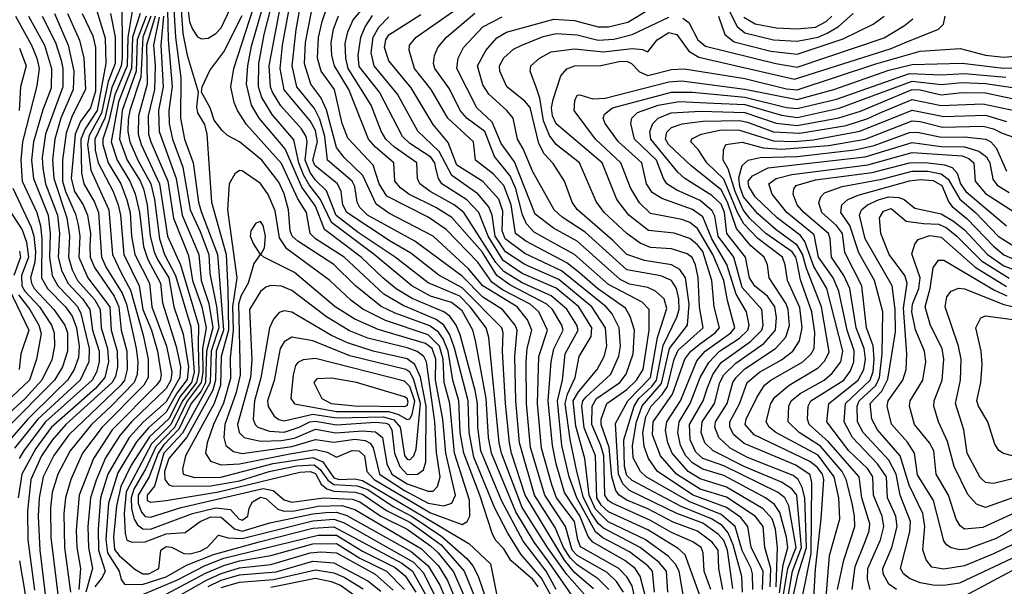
# Model space of a CAD drawing. Extents: x 501367 to 657802, y 482273 to 547541.
# Tile 594 of 656: x 606055 to 609817, y 528437 to 530602. Entities that reach past the tile are written whole.
import ezdxf

# ---------------------------------------------------------------- set-up
doc = ezdxf.new("R2010")
doc.units = 0

msp = doc.modelspace()

# ---------------------------------------------------------------- linework, layer by layer
at = {"layer": '0CON20XD'}
for points in [[(608196.6, 528356.6), (608078.3, 528528.3), (608020.3, 528605), (607951, 528721), (607857.2, 528945), (607846.1, 529005), (607837.1, 529155), (607796.4, 529376.4), (607786, 529415), (607745, 529490), (607705, 529521.9), (607625, 529545.3), (607553.3, 529585), (607408.8, 529705), (607246.4, 529826.4), (607204.6, 529914.6), (607160.5, 529970.5), (607139.5, 530009.5), (607121.1, 530055), (607102.6, 530142.6), (607020, 530240), (606980.5, 530305), (606967.2, 530345), (606968.2, 530435), (606989.1, 530545), (607052.5, 530795)], [(606445.6, 530705), (606446.4, 530455), (606443.3, 530425), (606430.2, 530395), (606406.8, 530343.2), (606380, 530225), (606342.8, 530145), (606343.7, 530103.7), (606354.4, 530054.4), (606412.4, 529945), (606431.1, 529895), (606440.2, 529855), (606453.2, 529705), (606511.9, 529585), (606525.9, 529495), (606559.2, 529415), (606581.2, 529335), (606595.1, 529245.1), (606591.6, 529225), (606577.6, 529205), (606408.8, 529035), (606337.7, 528925), (606282, 528785), (606271.1, 528651.1), (606273.3, 528585), (606287.6, 528505), (606280.6, 528425)], [(606618.9, 530695), (606621.8, 530525), (606637, 530346.9), (606624.9, 530254.9), (606626.4, 530205), (606639.1, 530145), (606677.8, 530037.8), (606705.9, 529875), (606745, 529792.6), (606777.1, 529705), (606781.9, 529631.9), (606806.4, 529506.4), (606815.6, 529425), (606786.3, 529335), (606782.9, 529215), (606677.4, 529022.6), (606606.3, 528945), (606570.3, 528819.7), (606541.7, 528785), (606542.6, 528765), (606555, 528758.4), (606614.6, 528764.6), (606815, 528798), (607125, 528872.6), (607165, 528875.6), (607185, 528867.7), (607207, 528826.9), (607228.8, 528808.8), (607255, 528800.8), (607335, 528797), (607365, 528789), (607456.3, 528726.3), (607545, 528682), (607665, 528594.7), (607753.1, 528495), (607797.4, 528385)], [(606641.2, 530685), (606650.5, 530535), (606670.3, 530380.3), (606669.3, 530225), (606685.1, 530145.1), (606717.9, 530055), (606738.5, 529905), (606748.9, 529868.9), (606811.4, 529705), (606834, 529415), (606805.4, 529335), (606803.5, 529225), (606793.2, 529186.8), (606693.6, 529006.4), (606625, 528925.5), (606608.9, 528875), (606609.2, 528845), (606624.3, 528824.3), (606640, 528820), (606785, 528821.1), (606895, 528839.9), (607008.4, 528875), (607112.3, 528897.7), (607180.6, 528900.6), (607203.2, 528883.2), (607231.8, 528841.8), (607255, 528825.6), (607345, 528820.7), (607385, 528806.8), (607481.9, 528741.9), (607555, 528704.2), (607667.6, 528627.6), (607763, 528543), (607786.7, 528515), (607806.1, 528476.1), (607839.2, 528379.2)], [(606667.9, 530695), (606678.9, 530548.9), (606695, 530466.2), (606736.4, 530326.4), (606731.1, 530268.9), (606734.6, 530245.4), (606760.8, 530200.8), (606770.6, 530165), (606788.3, 529905), (606843.5, 529705), (606850.5, 529570.5), (606852.5, 529415), (606825.1, 529315.1), (606822.6, 529205), (606798.5, 529135), (606688.4, 528935), (606676.7, 528885), (606679.7, 528865), (606722.4, 528852.4), (606823.8, 528853.8), (607024, 528906), (607175, 528929.6), (607212.8, 528912.8), (607255, 528851.2), (607275, 528844.7), (607335, 528847.6), (607365, 528841.6), (607472.7, 528777.3), (607770.7, 528600.7), (607853.2, 528523.2), (607898.4, 528298.4)], [(606749.1, 530529.1), (606775, 530531.1), (606805, 530549.5), (606825, 530570.7), (606885, 530698.5)], [(608126, 528325), (608048.2, 528468.2), (607970, 528560), (607920.3, 528640.3), (607870, 528735), (607790.5, 528930.5), (607772.6, 529025), (607767.9, 529145), (607716.7, 529346.7), (607698, 529398), (607675, 529434.1), (607646.8, 529456.8), (607519.7, 529509.7), (607446.8, 529553.2), (607294.5, 529695), (607185.6, 529765), (607165.2, 529785), (607150.2, 529865), (607118, 529918), (607055, 530051.9), (606921.8, 530201.8), (606887.1, 530255), (606875, 530285.6), (606861.5, 530345), (606872.8, 530415), (606963.7, 530695)], [(608105, 528424.2), (608066.6, 528495), (607979, 528609), (607895.3, 528765.3), (607817.2, 528955), (607805.6, 529045), (607804, 529135), (607795.1, 529184.9), (607738.2, 529398.2), (607722.8, 529435), (607698.8, 529468.8), (607675.6, 529485.6), (607555, 529536.9), (607494, 529574), (607442.2, 529615), (607359.5, 529695), (607220, 529800), (607185, 529889.3), (607132.4, 529962.4), (607069, 530109), (606969.7, 530225), (606940.3, 530275), (606921.5, 530355), (606926.1, 530425), (606940.6, 530500.6), (606997.2, 530695)], [(608212.9, 528405), (608145, 528481.7), (608071.1, 528585), (607975, 528738), (607895.3, 528945), (607886.6, 528985), (607847.8, 529387.8), (607836.9, 529425), (607776.3, 529505), (607737.2, 529545), (607615, 529596.7), (607490, 529695), (607348.8, 529788.8), (607264, 529854), (607227.6, 529947.6), (607185, 529989), (607165, 530017.4), (607145.6, 530065), (607154, 530135), (607149.6, 530155), (607131.5, 530185), (607053, 530273), (607020.7, 530325), (607013.3, 530345), (607008.2, 530425), (607059.7, 530695)], [(608247.7, 528427.7), (608175, 528489.2), (608136.5, 528536.5), (607986.1, 528785), (607933.6, 528945), (607925.7, 528985), (607910.8, 529135), (607900.1, 529335), (607902.2, 529405), (607896.9, 529425), (607745, 529577.1), (607656.2, 529626.1), (607549.5, 529709.5), (607470.4, 529755), (607305.1, 529865), (607289.7, 529895), (607283.1, 529945), (607269.8, 529975), (607182.9, 530045), (607175.1, 530065), (607192.9, 530135), (607185, 530178.4), (607165, 530215.5), (607065, 530333.9), (607050.6, 530415), (607059.3, 530505), (607092.2, 530685)], [(608305.4, 528425), (608265.4, 528465.4), (608185, 528518.9), (608159.6, 528545), (608133.2, 528585), (608101.1, 528661.1), (608021.5, 528785), (607964.3, 528985), (607950.1, 529145), (607946.2, 529315), (607955.1, 529415), (607947.5, 529435), (607899.7, 529495), (607825, 529541.5), (607745, 529621.6), (607565.3, 529755.3), (607383.5, 529855), (607354.1, 529884.1), (607344.5, 529905), (607335.1, 529965), (607324.7, 529984.7), (607231.6, 530065), (607221, 530155), (607202.2, 530222.2), (607182, 530262), (607113.5, 530345), (607095.6, 530425), (607110.8, 530565), (607133.4, 530685)], [(608362, 528415), (608335.4, 528455), (608299.4, 528489.4), (608185, 528554.2), (608166, 528575), (608140.7, 528665), (608061.1, 528785), (608006.6, 528966.6), (607991.1, 529135), (607989.9, 529295), (607994.1, 529345), (608011.6, 529415), (607995.2, 529455), (607955.5, 529505), (607825, 529584.4), (607769.6, 529649.6), (607635, 529774.8), (607465, 529863.1), (607416.9, 529896.9), (607366.1, 530006.1), (607294.4, 530075), (607265, 530113.3), (607227.2, 530257.2), (607205.4, 530304.6), (607167.3, 530355), (607142.8, 530432.8), (607147.2, 530515), (607180.1, 530685)], [(608480.4, 528415), (608472.2, 528495), (608455.4, 528515), (608385, 528568.8), (608282.3, 528622.3), (608255, 528644.6), (608183.2, 528775), (608153.8, 528855), (608126.8, 528975), (608109.5, 529145), (608128.9, 529225), (608138.6, 529325), (608188.5, 529415), (608183.8, 529435), (608145, 529495.2), (608085, 529547), (607975, 529596.8), (607905, 529639.7), (607874.3, 529674.3), (607751.8, 529865), (607714.8, 529895), (607622.9, 529945), (607583.4, 529975), (607575.2, 529995), (607572.5, 530055), (607487.1, 530115), (607454.5, 530145), (607436, 530176), (607397.5, 530275), (607309.9, 530415), (607300.7, 530455), (607299, 530511), (607308.8, 530555), (607329.1, 530600.9), (607409.5, 530695)], [(608695.8, 528425), (608669.6, 528495), (608665.8, 528565), (608658, 528585), (608627.3, 528607.3), (608545, 528642.6), (608465, 528688.9), (608318.8, 528755), (608303.6, 528765), (608290.8, 528785), (608286.3, 528935), (608275.7, 528975), (608240.5, 529055), (608241.8, 529125), (608259, 529155), (608347.7, 529215), (608372.5, 529247.5), (608398.3, 529325), (608403.6, 529415), (608387.7, 529467.7), (608369.5, 529499.5), (608262, 529575), (608194.1, 529634.1), (608145, 529672.4), (607988.7, 529755), (607948.8, 529785), (607933.1, 529895), (607905, 529968.4), (607865, 530011.8), (607796.6, 530065), (607788.6, 530135), (607690.2, 530225), (607626.6, 530335), (607563.3, 530415), (607543.6, 530485), (607544.7, 530505), (607569.3, 530535), (607805, 530700.6)], [(606349.2, 530639.2), (606381.3, 530531.3), (606384.5, 530435), (606350.7, 530255), (606304.8, 530185.2), (606289.3, 530145), (606291.3, 530015), (606300.7, 529975), (606341.3, 529905), (606356.8, 529865), (606367.6, 529695), (606385.6, 529655), (606446.6, 529556.6), (606462.7, 529515), (606500.5, 529345), (606506.1, 529295), (606503.7, 529246.3), (606492.3, 529215), (606404.9, 529125.1), (606329.1, 529055), (606247.9, 528955), (606200.3, 528865), (606179.5, 528795), (606173.2, 528735), (606173.8, 528623.8), (606204.1, 528375)], [(606484.9, 530635), (606468, 530535), (606465.1, 530425.1), (606418.9, 530315), (606396.1, 530213.9), (606372.5, 530145), (606372.5, 530125), (606393.3, 530055), (606440.9, 529975), (606465, 529913.4), (606476.9, 529865), (606482.9, 529775), (606495.2, 529705.2), (606550.5, 529595), (606559.4, 529505), (606616.4, 529355), (606636.6, 529255), (606633.1, 529225), (606615, 529192.6), (606482.1, 529065), (606437.2, 529012.8), (606382.5, 528927.4), (606347.5, 528842.5), (606325.8, 528775), (606316, 528665), (606317.8, 528585), (606333, 528505), (606307.2, 528415)], [(606698.2, 530635), (606704.3, 530594.3), (606715, 530565.4), (606735, 530536.6), (606749.1, 530529.1)], [(608427.2, 528295), (608395, 528438.2), (608375, 528473.4), (608344.5, 528505), (608198, 528588), (608186.8, 528615), (608174.4, 528684.4), (608105.7, 528775), (608088.4, 528825), (608049.2, 528965), (608033.2, 529135), (608038.5, 529315), (608071.5, 529415), (608037.8, 529485), (608004.8, 529514.8), (607900.2, 529570.2), (607859.4, 529599.4), (607805, 529675.2), (607685, 529800.6), (607615, 529846.9), (607458, 529928), (607428.1, 529975), (607405.4, 530045.4), (607309, 530149), (607286.9, 530205), (607258.4, 530335), (607206.8, 530405), (607192.4, 530455), (607196.7, 530533.3), (607210.4, 530595), (607226.9, 530643.1)], [(608816.9, 528415), (608814.5, 528474.5), (608781, 528595), (608761.7, 528641.7), (608738.6, 528668.6), (608698.1, 528695), (608582.3, 528742.3), (608395, 528840.8), (608375, 528860.5), (608365.8, 528895), (608363.7, 528996.3), (608402.7, 529125), (608420.5, 529155), (608470.3, 529199.7), (608487.6, 529225), (608513.5, 529356.5), (608565.4, 529465), (608575.1, 529495), (608573.4, 529535), (608564.9, 529575), (608545, 529605.6), (608505, 529622.6), (608375, 529645.7), (608215, 529790), (608127.1, 529847.1), (608097, 529875), (608015, 530020.7), (607978.9, 530108.9), (607956.9, 530145), (607940.6, 530225), (607916.6, 530255), (607847.6, 530317.6), (607825, 530352.5), (607803.6, 530425), (607835.4, 530484.6), (607877.5, 530532.5), (607915, 530554.8), (608096.2, 530603.8), (608175, 530598.9), (608265, 530574.9), (608305, 530574.1), (608378.1, 530591.9), (608465, 530644.1)], [(608765.6, 530635.6), (608795.7, 530575.7), (608825, 530551.4), (608935, 530524.9), (609025, 530519.4), (609105, 530535.7), (609140.2, 530549.8), (609183.5, 530576.5), (609239.7, 530625)], [(606039.4, 530615), (606100.1, 530505), (606121.2, 530455), (606129.5, 530415), (606120.4, 530349.6), (606066.1, 530135), (606058.9, 530065), (606064.9, 529985), (606120, 529865), (606134.1, 529814.1), (606140.3, 529765), (606138.9, 529615), (606161, 529575), (606230.1, 529505), (606255, 529468.5), (606272.4, 529425), (606282, 529355), (606279.5, 529310.5), (606263.7, 529265), (606237.9, 529225), (606190.8, 529179.2), (606085.7, 529075), (605989.2, 528965)], [(606088.7, 530615), (606149.4, 530505), (606176.9, 530415), (606175, 530340.5), (606143.1, 530256.9), (606107.7, 530135), (606100.7, 530065), (606107.3, 529995), (606164.3, 529855), (606171.7, 529785), (606168.5, 529695), (606179.2, 529625), (606200.9, 529585), (606239.4, 529545), (606276.3, 529506.3), (606289.2, 529479.2), (606320.6, 529345), (606319.2, 529295), (606285.8, 529225), (606124.9, 529075.1), (606034.8, 528965.2)], [(606187.6, 530625), (606240.4, 530505), (606262.3, 530405), (606259.6, 530335), (606212.5, 530225), (606189.1, 530145), (606180.7, 530065), (606186.1, 529995), (606234.9, 529845.1), (606244.9, 529775), (606241.1, 529695), (606255, 529646.5), (606276.3, 529605), (606341.7, 529531.7), (606363.1, 529495), (606366, 529425), (606391.2, 529345), (606394.7, 529295), (606379.9, 529235), (606345, 529192.9), (606175, 529043.4), (606116.5, 528963.5), (606063.7, 528865), (606049.4, 528775)], [(606140.5, 530615), (606191.5, 530515), (606213.1, 530446.9), (606219.7, 530415), (606219.4, 530345), (606154.3, 530165), (606141.5, 530075), (606143.5, 530035), (606153.7, 529975), (606199.6, 529855), (606207.7, 529785), (606202.6, 529695), (606214.5, 529645), (606238.6, 529595), (606295.3, 529535), (606323.1, 529495), (606333.4, 529415), (606358.7, 529335), (606358.7, 529295), (606348.7, 529255), (606332.6, 529225), (606153.9, 529065), (606072.6, 528957.4), (606052.7, 528925)], [(606237.4, 530625), (606283.7, 530523.7), (606300.7, 530455), (606307.1, 530335), (606256, 530234), (606232.2, 530167.8), (606218.9, 530065), (606219.1, 529985), (606230, 529945), (606268.5, 529858.5), (606278.2, 529818.2), (606284.5, 529775), (606281.5, 529695), (606315.7, 529615.7), (606399.1, 529505), (606404.9, 529415), (606427.6, 529335), (606429, 529275), (606420.9, 529239.1), (606408.3, 529215), (606231.8, 529055), (606179, 528995), (606138.6, 528935), (606098.2, 528845), (606084.5, 528725), (606085.7, 528615), (606111.5, 528421.5)], [(606293.6, 530625), (606335, 530540), (606345.3, 530495), (606345, 530329.3), (606325.5, 530265), (606286.9, 530213.1), (606266.6, 530165), (606251.8, 529995), (606264.5, 529945), (606297.4, 529895), (606314.7, 529855), (606325.1, 529785.1), (606323.1, 529736.9), (606323.8, 529695), (606340.4, 529655), (606415.7, 529545), (606434.4, 529505), (606442.8, 529415), (606464.2, 529335), (606466.1, 529265), (606456.1, 529225), (606441.3, 529205), (606242.6, 529015), (606185, 528937.2), (606144.9, 528855), (606129.6, 528775), (606125.8, 528705), (606131.9, 528575), (606155.3, 528384.7)], [(606402.6, 530625), (606419.7, 530535), (606419.8, 530435), (606393.7, 530366.3), (606367.3, 530245), (606321, 530159), (606313.8, 530125), (606327.5, 530027.5), (606395.9, 529875), (606409.6, 529705), (606442.9, 529635), (606478.3, 529568.3), (606526.5, 529396.5), (606545.5, 529305), (606545.6, 529235), (606528.8, 529205), (606369.8, 529045), (606295.4, 528945), (606249.9, 528845), (606230.3, 528775), (606223.6, 528715), (606226.8, 528585), (606248.9, 528415)], [(606515.4, 530625), (606486.7, 530535), (606482.3, 530415), (606432.6, 530287.4), (606404.1, 530135), (606428, 530065), (606476.5, 529985), (606496.5, 529936.5), (606512.2, 529865), (606528, 529735), (606544.7, 529685), (606593.4, 529595), (606600.5, 529520.5), (606653.5, 529353.5), (606669.6, 529275), (606667.3, 529235), (606615, 529142), (606526.3, 529063.7), (606473.7, 529005), (606391.8, 528865), (606364.2, 528775), (606354.4, 528655), (606356.5, 528575), (606381.4, 528495), (606370.1, 528469.9), (606341.9, 528435)], [(606538.1, 530615), (606503.8, 530525), (606500, 530405), (606447, 530255), (606437, 530145), (606466.3, 530065), (606515, 529986.2), (606527.8, 529955), (606541.6, 529895), (606554.2, 529775), (606569.2, 529715), (606581.2, 529685), (606624.6, 529615), (606643.5, 529505), (606679.7, 529399.7), (606700.5, 529275), (606695, 529227.1), (606655.4, 529174.6), (606615, 529102), (606547.3, 529042.7), (606501, 528989), (606429.9, 528870.1), (606394.9, 528754.9), (606384.1, 528615.9), (606390.3, 528565), (606435.1, 528495), (606443.4, 528463.4), (606455, 528445.4), (606523.3, 528443.4), (606615, 528472.7), (606692.5, 528517.5), (606795, 528559), (606975, 528607.5), (607175, 528659.4), (607255, 528664.3), (607515.4, 528525.5), (607555.9, 528495), (607605.9, 528405)], [(606556.2, 530615), (606525, 530535), (606517.9, 530382.1), (606476, 530255), (606470.1, 530220.1), (606468.9, 530175), (606475.9, 530135), (606506.1, 530065), (606556.1, 529975), (606569.9, 529915), (606589.2, 529765), (606608.1, 529705), (606650.8, 529625), (606708.5, 529428.5), (606721.3, 529255), (606711.4, 529215), (606668.1, 529161.9), (606625, 529077.2), (606551.4, 529008.6), (606480.6, 528899.4), (606441.7, 528818.3), (606425.1, 528744.9), (606413.1, 528625), (606417.2, 528577.2), (606435, 528554.1), (606495, 528502.1), (606525, 528485.1), (606548, 528485), (606586.3, 528505), (606594.6, 528574.6), (606615, 528588.6), (606635, 528585.8), (606682.5, 528562.5), (606705, 528561.1), (606745, 528570.9), (606770.8, 528585), (606815, 528632.1), (606851.8, 528621.8), (606905, 528619), (607175, 528687.3), (607255, 528693.2), (607295, 528679.1), (607559.3, 528529.3), (607597.8, 528487.8), (607648.8, 528385)], [(606572.4, 530615), (606539.9, 530505), (606541.5, 530355), (606508.5, 530235), (606508, 530165), (606518.9, 530125), (606589.7, 529975), (606620.3, 529775), (606669.2, 529665), (606738.5, 529435), (606736.5, 529356.5), (606739.1, 529255), (606731.1, 529215), (606676.5, 529145), (606632.8, 529055), (606558.5, 528981.5), (606462, 528798), (606454.4, 528715), (606458.4, 528638.4), (606465, 528613.6), (606485.2, 528605.2), (606535, 528607.2), (606615, 528637.3), (606687.3, 528642.7), (606744.3, 528685), (606785, 528702.9), (606825, 528701.2), (606876, 528656), (606905, 528647.2), (607010.8, 528679.2), (607175, 528714.1), (607225, 528719.1), (607265, 528720.3), (607305, 528707.5), (607550.4, 528570.3), (607615.5, 528515), (607660.7, 528440.7), (607687.6, 528375)], [(606588.2, 530611.8), (606565.9, 530505), (606573.1, 530426.9), (606570.5, 530335), (606546.1, 530235), (606547.6, 530165), (606555.5, 530135), (606621.3, 529985), (606643.3, 529843.3), (606700.5, 529700.5), (606714.7, 529604.7), (606751.4, 529505), (606767.6, 529425), (606753.7, 529345), (606755, 529255), (606749, 529215), (606695, 529144.9), (606646.2, 529043.8), (606575, 528969.5), (606536.9, 528886.9), (606491.7, 528808.3), (606480.5, 528775), (606482.7, 528732.7), (606492.8, 528692.8), (606505, 528671.6), (606526.2, 528656.2), (606555, 528655.5), (606715.3, 528715), (606805, 528736.8), (606859.9, 528729.9), (606892.2, 528695), (606905, 528690), (606926.7, 528705), (606931.2, 528735), (606945, 528759.3), (606975, 528777.8), (606995, 528771.9), (607041.8, 528731.8), (607065, 528724.5), (607105, 528725.5), (607195, 528743.7), (607285.4, 528745.4), (607335, 528730.7), (607590.2, 528579.8), (607655.3, 528515), (607689.1, 528459.1), (607724, 528376)], [(606604.6, 530615), (606594.1, 530505), (606603.7, 530345), (606586, 530255), (606587.8, 530175), (606652.8, 529995), (606676.2, 529855), (606739.4, 529705), (606748.8, 529605), (606777.4, 529517.4), (606792.6, 529425), (606769.1, 529335), (606765.5, 529215), (606747.9, 529182.1), (606709.9, 529135), (606663.3, 529036.7), (606604, 528976), (606583.6, 528945), (606549.7, 528855), (606507.6, 528785), (606507.7, 528755), (606520.4, 528720.4), (606535, 528703.2), (606555, 528701.1), (606672.4, 528737.6), (606985, 528810.5), (607023.1, 528803.1), (607065, 528767.7), (607095, 528758.5), (607215.2, 528774.8), (607325, 528770.1), (607355, 528760.1), (607434.2, 528705), (607535, 528655.6), (607625, 528591.1), (607654.3, 528564.3), (607712.1, 528492.2), (607759.1, 528385)], [(608036, 528435), (608015, 528462.4), (607931.9, 528535), (607905, 528580), (607873, 528613), (607859.6, 528639.6), (607813.2, 528785), (607751.3, 528945), (607738.3, 529025), (607732.4, 529145), (607709.6, 529225), (607692.3, 529335), (607673, 529383), (607655, 529407.6), (607622.3, 529432.3), (607490, 529480), (607436.4, 529506.4), (607338, 529585), (607255, 529665.9), (607117.4, 529755), (607095.8, 529775), (607088.9, 529795), (607081.8, 529875), (607065, 529936.1), (607045, 529980.7), (606979.6, 530065), (606895, 530134.7), (606849, 530159), (606828.2, 530178.2), (606798.6, 530218.6), (606782.9, 530265), (606750, 530325), (606752.5, 530345), (606781.7, 530408.3), (606835, 530479.7), (606905, 530617.9)], [(608469.5, 528305), (608425.5, 528475.5), (608406.1, 528505), (608367.1, 528535), (608244.8, 528605), (608226.6, 528626.6), (608216, 528655), (608195, 528706.5), (608136.7, 528795), (608104.1, 528905), (608090.2, 528975), (608073.9, 529145), (608085.1, 529295.1), (608095.5, 529344.5), (608131.6, 529415), (608126.7, 529435), (608090, 529495), (608068.5, 529515), (607928.2, 529588.2), (607877.5, 529625), (607821.4, 529715), (607705.6, 529845.6), (607644.6, 529884.6), (607541.4, 529935), (607509.4, 529959.4), (607488.3, 529985), (607483.9, 530055), (607414.6, 530114.5), (607388.2, 530145), (607312.4, 530335), (607258.1, 530425), (607247.9, 530465), (607245.1, 530515), (607254.1, 530565.9), (607272.8, 530617.2)], [(608531.3, 528415), (608525.6, 528495), (608498.1, 528528.1), (608424.9, 528584.9), (608285, 528658.8), (608265, 528677.2), (608240.2, 528715), (608209.3, 528775), (608184, 528875), (608157.5, 528997.5), (608138.6, 529135), (608148.4, 529171.6), (608177.2, 529235), (608192.6, 529315), (608238.3, 529391.7), (608240.4, 529425), (608190.8, 529505), (608105, 529576.6), (607975, 529632.5), (607901.6, 529681.6), (607844.2, 529775), (607809.6, 529865), (607763.4, 529913.4), (607668.3, 529975), (607654.5, 529995), (607645.2, 530034.8), (607640.7, 530055), (607626.4, 530076.4), (607545, 530129.1), (607518, 530155), (607429.1, 530325), (607352.4, 530422.4), (607348.3, 530465), (607359, 530535), (607374.6, 530575), (607402.6, 530617.4)], [(608595.2, 528375), (608575.1, 528495), (608561, 528521), (608532.5, 528552.5), (608445, 528615.5), (608303.4, 528683.4), (608255, 528731.8), (608231.3, 528785), (608213.8, 528925), (608179.2, 529049.2), (608170, 529145), (608189.8, 529180.2), (608261.1, 529265), (608288.3, 529315), (608298.6, 529355), (608293.2, 529425), (608240.9, 529505), (608115, 529609.7), (607985, 529666.3), (607911.2, 529715), (607872, 529775), (607860, 529855), (607847.2, 529887.2), (607805, 529937), (607706.5, 530006.5), (607658.1, 530098.1), (607576.2, 530176.2), (607497.9, 530317.9), (607409, 530425), (607398.1, 530475), (607406, 530535), (607426.9, 530573.1), (607465, 530612.5)], [(608652.1, 528405), (608596.8, 528556.8), (608571.1, 528581.1), (608455, 528653.2), (608305, 528720.8), (608278.2, 528745), (608259.6, 528775), (608254.3, 528935), (608212.2, 529042.2), (608202.8, 529125), (608207, 529145), (608218.9, 529161.1), (608313, 529247), (608344.1, 529315.9), (608349.9, 529355), (608345.1, 529425), (608318.1, 529478.1), (608296.1, 529505), (608125, 529642.1), (607985, 529708.8), (607909.8, 529765), (607897.7, 529795), (607900.6, 529870.6), (607885, 529915.7), (607825, 529983.6), (607725, 530045.5), (607692.4, 530132.4), (607635, 530201.2), (607551.3, 530341.3), (607465.6, 530445), (607448.7, 530495), (607454, 530525), (607465, 530543.8), (607587.9, 530622.1)], [(608741.4, 528425), (608725.9, 528505), (608724, 528575), (608700.6, 528605), (608645, 528648), (608552.1, 528682.1), (608455, 528732.4), (608375, 528765.7), (608345.8, 528785), (608332.5, 528802.5), (608317.6, 528855), (608307.7, 528967.7), (608276.4, 529055), (608276.8, 529075), (608297.8, 529135), (608375, 529188.6), (608411.8, 529225), (608436.4, 529265), (608459.8, 529415), (608460.2, 529495), (608432.7, 529522.7), (608305, 529589.9), (608175, 529705.1), (608084.3, 529754.3), (608020.4, 529790.4), (607991.6, 529821.5), (607976.3, 529856.3), (607950.6, 529955), (607929, 530005), (607869.6, 530079.6), (607831.5, 530175), (607764.4, 530224.4), (607737.7, 530255), (607697.4, 530337.4), (607641.6, 530415), (607636.5, 530435), (607639.8, 530465), (607652.1, 530495), (607686.2, 530535), (607793.6, 530626.4)], [(608779, 528429), (608759.3, 528575), (608745, 528611.3), (608724.6, 528635), (608665, 528677.5), (608565, 528714.9), (608385, 528802.7), (608358.8, 528828.8), (608342.9, 528865), (608330.8, 529059.2), (608378.2, 529145), (608465, 529234.8), (608492.1, 529387.8), (608528, 529498), (608517.1, 529535), (608484.6, 529564.6), (608455, 529579.1), (608385, 529591.5), (608349.4, 529609.4), (608185, 529755.1), (608094.9, 529804.9), (608025, 529858.3), (607945, 530059.3), (607895, 530128.3), (607860.5, 530210.5), (607801.5, 530265), (607724.8, 530415), (607729.6, 530455), (607750.7, 530495), (607825, 530574), (607897.7, 530612.3)], [(608855.5, 528425), (608854.5, 528485), (608850, 528505), (608815, 528573.5), (608788.8, 528665), (608735, 528711.7), (608615, 528759.3), (608532.7, 528807.3), (608448.4, 528855), (608426.6, 528875), (608398.3, 528928.3), (608395.8, 528975), (608411.9, 529065), (608433.7, 529126.3), (608507.6, 529212.4), (608537.1, 529345), (608606.6, 529435), (608612.4, 529515), (608598.5, 529615), (608576.8, 529646.8), (608545, 529665.7), (608441.5, 529681.5), (608375, 529704.1), (608319.9, 529759.9), (608185, 529877.1), (608166.1, 529905), (608136.2, 529985), (608092.7, 530052.7), (608059.4, 530089.4), (608038.6, 530128.6), (608005.8, 530265.8), (607985, 530291), (607916.4, 530345), (607889.6, 530405), (607887.7, 530425), (607905, 530456.7), (607941.3, 530488.7), (607973.6, 530505), (608055, 530537.2), (608105, 530549.7), (608185, 530543.8), (608265, 530524.2), (608325, 530528), (608395, 530545.9), (608535, 530611.6)], [(608892.8, 528425), (608895.6, 528495), (608849.7, 528585), (608836.8, 528665), (608809.6, 528699.6), (608755, 528738.2), (608628.2, 528785), (608492, 528875), (608456.8, 528925), (608440.8, 528970.8), (608435.1, 529025), (608447.2, 529085), (608467.2, 529125), (608510, 529170), (608529.4, 529200.6), (608555.8, 529305), (608570.9, 529339.1), (608665.8, 529425), (608652.3, 529505), (608647.1, 529617.1), (608636.4, 529665), (608623.6, 529693.6), (608605, 529707.2), (608545, 529725.8), (608465, 529731.6), (608425, 529747.9), (608375, 529784.4), (608287.8, 529865), (608257.2, 529907.2), (608194.3, 530055), (608105, 530124.8), (608079.5, 530159.5), (608056.8, 530215), (608042.2, 530302.2), (608029.6, 530340.4), (608005.3, 530405), (608007.3, 530425), (608040.7, 530455), (608085, 530479.4), (608175, 530489.9), (608285, 530478.6), (608395, 530491.2), (608435, 530488.4), (608455, 530478.8), (608490.6, 530525), (608535, 530553.2), (608565.3, 530545), (608611.4, 530481.4), (608649, 530459), (609015, 530375.1), (609385, 530492.2), (609435, 530513.5), (609564.8, 530565.2), (609584.2, 530585), (609590.5, 530615)], [(608588.2, 530608.2), (608611.4, 530591.4), (608645.6, 530525), (608675, 530500.2), (608943.9, 530433.9), (609025, 530420.8), (609357.2, 530532.8), (609435, 530579.8), (609467.3, 530605)], [(608725, 530615.6), (608748.7, 530545), (608785, 530517.9), (608925, 530481.1), (609025, 530469.9), (609201, 530529), (609316.2, 530585), (609357.3, 530615)], [(608821.2, 530611.2), (608865, 530585.7), (608945, 530570.7), (609025, 530566.8), (609095, 530573.1), (609135.5, 530594.5), (609158.2, 530615)], [(606055, 530492.5), (606080, 530425), (606058, 530345), (606053.7, 530255)], [(608922.4, 528435), (608924.9, 528505), (608902.2, 528585), (608895, 528665.3), (608864.8, 528705), (608755, 528777.1), (608655, 528807.9), (608564, 528865), (608503.3, 528935), (608472.4, 529015), (608474.7, 529065), (608549, 529171), (608595.8, 529304.3), (608619.1, 529335), (608656.3, 529365), (608712.4, 529405), (608729.1, 529425), (608708.4, 529505), (608699.9, 529605), (608665, 529715.8), (608645, 529741.4), (608615, 529765.5), (608555, 529785.8), (608456.9, 529796.9), (608382, 529855), (608336, 529915), (608280, 530055), (608105, 530204.1), (608090, 530235), (608086.4, 530265), (608093.6, 530296.4), (608122.5, 530387.5), (608145, 530414.1), (608176.2, 530425), (608275, 530426.5), (608345, 530442.4), (608375, 530442.8), (608392.2, 530435), (608423.1, 530403.1), (608455, 530388.8), (608545, 530412.1), (608595, 530414.6), (608825, 530376.8), (608985, 530337.8), (609025, 530333.4), (609326.2, 530433.8), (609495, 530481.1), (609648.2, 530491.8), (609745, 530466.2), (609815, 530459), (609855, 530462.5)], [(608944.6, 528435), (608949.6, 528585), (608942.5, 528655), (608929.3, 528695), (608895, 528732.7), (608755, 528816.2), (608655, 528846.9), (608608.3, 528875), (608547.7, 528945), (608531.2, 528985), (608521.8, 529031.8), (608527.8, 529065), (608579, 529145), (608642.1, 529297.9), (608674.3, 529335), (608771.7, 529405), (608786.8, 529425), (608758.9, 529528.9), (608745.7, 529605), (608702.9, 529705), (608644.6, 529804.6), (608615, 529826.6), (608585, 529838), (608465, 529861.1), (608422.5, 529902.5), (608389, 529959), (608351.2, 530055), (608255.3, 530145.3), (608173.5, 530255), (608176.5, 530293.5), (608185, 530314), (608195, 530314.4), (608245, 530299.8), (608292.2, 530302.2), (608535, 530364.7), (608585, 530368.5), (608825, 530336.8), (609025, 530296.9), (609165, 530335.7), (609375, 530409.5), (609465, 530431.1), (609655, 530435.7), (609813.2, 530416.8), (609862.1, 530417.9)], [(608958.4, 528411.6), (608971.4, 528518.6), (608989.3, 528585), (608984.9, 528625), (608958.9, 528718.9), (608939.1, 528749.1), (608904.8, 528774.8), (608745, 528860.2), (608665, 528883.9), (608627.2, 528907.2), (608600.2, 528935), (608580.1, 528975), (608569.6, 529025), (608575.1, 529064.9), (608616.8, 529135), (608654.7, 529235), (608687.4, 529292.6), (608728.9, 529335), (608804.5, 529385), (608836.8, 529415), (608841.3, 529435), (608832.2, 529485), (608792.5, 529552.5), (608756.3, 529666.3), (608699.5, 529765), (608665, 529848), (608625, 529876.9), (608508.2, 529918.2), (608471.4, 529941.4), (608450, 529975), (608432.2, 530055), (608342.5, 530135), (608291.4, 530205), (608283.7, 530225), (608288.7, 530241.3), (608320, 530265), (608545, 530324.7), (608624.9, 530325.1), (608825, 530306.4), (608985, 530266.5), (609025, 530262), (609175, 530298.8), (609455, 530396.1), (609575, 530391.6), (609665, 530396.2), (609821.9, 530381.9)], [(608970.1, 528389.9), (608989.4, 528505), (609020.9, 528585), (608993.8, 528743.8), (608978.1, 528775), (608952.4, 528795), (608745, 528896.9), (608665, 528925.8), (608638.8, 528948.8), (608616.7, 528996.7), (608614.5, 529055), (608666.3, 529145), (608682.9, 529197.1), (608703.3, 529246.7), (608735, 529291.4), (608847.4, 529372.6), (608890.7, 529415), (608895.9, 529435), (608889.7, 529495), (608815, 529578.1), (608783, 529695), (608723.5, 529775), (608710.7, 529850.7), (608701.1, 529871.1), (608655, 529911.2), (608565, 529950.6), (608528, 529975), (608514.9, 529994.9), (608488.5, 530065), (608404.2, 530145), (608389.4, 530205), (608394.3, 530225), (608415, 530246.7), (608494.2, 530275.8), (608575, 530288.8), (608706.5, 530283.5), (608825, 530277.2), (608965, 530237.1), (609025, 530228.5), (609185.9, 530264.1), (609465, 530367.1), (609575, 530354.5), (609655, 530361.8), (609745, 530358.6), (609925, 530331.3)], [(608987.9, 528382.1), (609007.2, 528495), (609042, 528585), (609024.1, 528785), (609005, 528809.5), (608965.2, 528835.2), (608825, 528893.9), (608704.9, 528954.9), (608672.6, 528985), (608658.7, 529025), (608662.7, 529065), (608710.1, 529135), (608729.8, 529215), (608745.4, 529244.6), (608790.9, 529289.1), (608898.3, 529365), (608942.8, 529415), (608946.6, 529463.4), (608940.4, 529505), (608911.5, 529545), (608863.7, 529583.7), (608843.7, 529615), (608827.6, 529695), (608756.9, 529785), (608747.3, 529865), (608735, 529897.1), (608699.8, 529929.8), (608596.3, 529995), (608569.4, 530019.4), (608466.2, 530145), (608461.8, 530175), (608473.5, 530205), (608494.9, 530225.1), (608544.5, 530245.5), (608657.8, 530252.2), (608825, 530247), (608945, 530206.7), (609025, 530197.5), (609185, 530227.1), (609267.8, 530252.2), (609331.1, 530278.9), (609465, 530334.7), (609495, 530333.6), (609575, 530314.3), (609655, 530323.6), (609745, 530322.2), (609865, 530297.5)], [(608989, 528305), (609028.7, 528485), (609061.5, 528585), (609054.7, 528774.7), (609044.9, 528815), (609029.6, 528845), (609010.5, 528860.5), (608835, 528928.4), (608768.9, 528965), (608725.8, 529005), (608710.4, 529045), (608713.3, 529065), (608757.3, 529135), (608779.2, 529215), (608791.7, 529235), (608825, 529267.6), (608942.2, 529345), (608981.6, 529388.4), (608996.4, 529433.6), (608991.3, 529495), (608983.8, 529516.2), (608918.8, 529615), (608911.9, 529665), (608899, 529695), (608848.3, 529738.3), (608793.7, 529803.7), (608759.3, 529905), (608735, 529952.2), (608619.3, 530045), (608533.2, 530125), (608521.8, 530145), (608528, 530172), (608545, 530190.3), (608585.6, 530204.4), (608665, 530213.7), (608805, 530216.3), (608835, 530210.8), (608935, 530173.2), (609035, 530168.3), (609211.9, 530198.1), (609295, 530224.3), (609345, 530247.2), (609465, 530296.5), (609575, 530273.5), (609735, 530280.6), (609855, 530254.7)], [(609029.7, 528315), (609078.2, 528561.8), (609081.8, 528831.8), (609075, 528862.5), (609019.6, 528899.6), (608822.3, 528982.3), (608782.8, 529015), (608767.8, 529045), (608767.7, 529065), (608805.4, 529134.6), (608833.8, 529215), (608881.2, 529255), (608965, 529302.4), (609009.2, 529335), (609034.6, 529375), (609044.9, 529425), (609035, 529502.3), (608988, 529605), (608979.9, 529665), (608969, 529695), (608875.4, 529765.4), (608821.4, 529821.4), (608797.7, 529865), (608745, 529992.5), (608680.5, 530055), (608646.5, 530106.5), (608619.3, 530135), (608622.9, 530147.1), (608658.5, 530165), (608735, 530181.5), (608805, 530180.1), (608935, 530138.7), (609015, 530137), (609086.7, 530143.3), (609265, 530176.4), (609465, 530256.5), (609585, 530231.4), (609745, 530237.4), (609825, 530213)], [(609085.1, 528325), (609095, 528502), (609117.6, 528695), (609126.6, 528845), (609122.7, 528865), (609102.3, 528892.3), (609073.5, 528913.5), (608861, 529015), (608826.3, 529055), (608830.7, 529075), (608871.7, 529158.3), (608900.6, 529205), (608924.7, 529225), (609047.4, 529295), (609079, 529325), (609090.5, 529345), (609093, 529407), (609081.6, 529485), (609037.6, 529607.6), (609025.6, 529674.4), (609020.4, 529695), (609005.8, 529715), (608905.1, 529785.1), (608845, 529841.9), (608819.2, 529875), (608788.6, 529945), (608762.1, 530032.1), (608742.9, 530065), (608743.4, 530105), (608752.9, 530125), (608815, 530133.4), (608895, 530111.7), (608965, 530107.2), (609145, 530120.7), (609285, 530145.5), (609465, 530214.9), (609495, 530213.4), (609581.1, 530191.1), (609735.8, 530195), (609775, 530185.3), (609808.8, 530168.8), (609855, 530152)], [(609135.6, 528395.6), (609148.8, 528555), (609187.7, 528695), (609184.2, 528775), (609166.1, 528855), (609105, 528937.8), (608943.8, 529025), (608918.7, 529045), (608907.2, 529065), (608924.2, 529135), (608940.2, 529159.8), (608994.5, 529205.5), (609105, 529271.5), (609131.1, 529298.9), (609147.1, 529332.9), (609118.3, 529505), (609061.1, 529651.1), (609045.6, 529705.6), (609025, 529739.9), (608945, 529798.8), (608875, 529860), (608820.7, 529925), (608805.7, 529965), (608802.6, 529997.4), (608814.7, 530045.3), (608837.7, 530065), (608884.5, 530075.5), (609025, 530078.8), (609245.9, 530104.1), (609318.9, 530121.1), (609455, 530170.9), (609485, 530172.7), (609575, 530152.9), (609665, 530153.7), (609745.8, 530145.8), (609765.2, 530135), (609785, 530112.1), (609825, 530022.5)], [(609179.9, 528425), (609203, 528537), (609245.1, 528665), (609244.9, 528705), (609235.1, 528754.9), (609213, 528845), (609196.7, 528875), (609115, 528972.5), (609033, 529025), (608990.4, 529065), (608993, 529125), (609001.9, 529145), (609036.5, 529173.5), (609127.8, 529225), (609159.1, 529250.9), (609192.4, 529295), (609199.6, 529335), (609138.5, 529575), (609089.1, 529659.1), (609054.9, 529754.9), (609037.4, 529777.3), (608948.7, 529845), (608865, 529925.5), (608840.3, 529965), (608838.6, 529985), (608854.6, 530005.4), (608914.5, 530035.5), (609285, 530078.4), (609465, 530132), (609575, 530117.8), (609665, 530116), (609719.3, 530099.3), (609748.2, 530078.2), (609760.9, 530055), (609772.5, 529992.5), (609789.5, 529969.5), (609835, 529941)], [(609234.8, 528425), (609247.4, 528512.6), (609283.7, 528603.7), (609300.8, 528649.2), (609302.9, 528675), (609272.3, 528775), (609261.6, 528855), (609145, 528989.5), (609071.6, 529055), (609064.8, 529075), (609067.5, 529125), (609078, 529145), (609203.2, 529225), (609229.6, 529260.4), (609242.4, 529295), (609242.8, 529337.2), (609215.8, 529415), (609184, 529565), (609162.2, 529615), (609107.4, 529695), (609090.3, 529780.3), (608985.7, 529865), (608930, 529935), (608917.4, 529975), (608945.5, 529994.5), (609005, 530010), (609295, 530046.9), (609465, 530094), (609655, 530081.5), (609681.7, 530071.7), (609700.7, 530055), (609704.8, 529985), (609745, 529938.2), (609855, 529866.5)], [(609304, 528425), (609294.6, 528464.6), (609295.7, 528505), (609343.2, 528615), (609356.2, 528665), (609349.9, 528705), (609316.5, 528785), (609314.6, 528855), (609295, 528885.5), (609222.2, 528955), (609138.5, 529065), (609146, 529135), (609258.9, 529225), (609280.2, 529265), (609286.3, 529305), (609281.1, 529345), (609250.8, 529425), (609226.1, 529575), (609203.9, 529625), (609156.3, 529695), (609151.4, 529765), (609144.6, 529785), (609050.2, 529865), (609025.6, 529895), (609010.4, 529935), (609012.8, 529955), (609021.9, 529968.1), (609095, 529990.4), (609312.2, 530017.8), (609455, 530055.3), (609515, 530056.8), (609587.5, 530047.5), (609617, 530037), (609635.9, 530015.9), (609649.6, 529975), (609669.9, 529945), (609825, 529813.8)], [(607745, 528672.8), (607764.7, 528685), (607774.8, 528705), (607774, 528766), (607716.8, 528945), (607698, 529135), (607677.2, 529215), (607672.5, 529305), (607658.6, 529355), (607615, 529398), (607452.5, 529452.5), (607365.6, 529495.6), (607319.7, 529529.7), (607239.5, 529605), (607076, 529726), (607048.2, 529768.2), (607030.9, 529870.9), (607005, 529933.4), (606975, 529975.7), (606905, 530024.2), (606895, 530025.3), (606876.6, 530013.4), (606855.2, 529975), (606848.6, 529875), (606884.3, 529615), (606868.6, 529505), (606871.3, 529415), (606859.4, 529309.4), (606860.3, 529230.3), (606833.9, 529136.1), (606795.2, 529055.2), (606770.9, 528985), (606764.8, 528945), (606784.6, 528914.6), (606825, 528901.6), (606895, 528904.2), (607087.5, 528942.5), (607185, 528960.1), (607229.5, 528949.5), (607265, 528930.9), (607325, 528955.9), (607351.1, 528955), (607371.9, 528935), (607381.1, 528875), (607409.6, 528845), (607625, 528717.3), (607745, 528672.8)], [(609405, 528424.2), (609375.6, 528445.6), (609353.9, 528485), (609352.3, 528505), (609386.5, 528585), (609407.9, 528665), (609401.9, 528705), (609370.3, 528775), (609366.1, 528855), (609332.7, 528905), (609236.5, 529005), (609204.3, 529065), (609210.5, 529135), (609303.6, 529225), (609315, 529257.7), (609319.7, 529305), (609315.2, 529355.2), (609290.5, 529425), (609272.8, 529585), (609207.5, 529712.5), (609197.9, 529785), (609175.1, 529815), (609120, 529865), (609107.7, 529902.3), (609115.5, 529924.5), (609130.2, 529939.8), (609197.8, 529965), (609348.1, 529991.9), (609465, 530023.1), (609525, 530023), (609575, 530013.5), (609602.6, 529992.6), (609646.2, 529916.2), (609706, 529865), (609793.5, 529775), (609845, 529741.5)], [(606028.4, 529958.4), (606099.6, 529809.6), (606109.5, 529775), (606115.4, 529714.6), (606112.8, 529675), (606096.7, 529615), (606099.8, 529595), (606110.4, 529575), (606186.2, 529495), (606227.6, 529435), (606237.8, 529405), (606238.4, 529335), (606218.8, 529275), (606187.6, 529225), (606005, 529039.5)], [(609935, 528585.5), (609645, 528448.3), (609585, 528439.5), (609545, 528441.2), (609495, 528450.6), (609455, 528467.3), (609431.4, 528485), (609420.2, 528505), (609456.2, 528645), (609458.3, 528685), (609419, 528785), (609403.8, 528865), (609375, 528919.2), (609277.1, 529025), (609256.2, 529065), (609254.2, 529125), (609261.6, 529145), (609325.5, 529204.5), (609340.3, 529235), (609350.2, 529325), (609352.9, 529485), (609320.1, 529605), (609261, 529711), (609226.7, 529815), (609192.3, 529865), (609195.7, 529895), (609218.8, 529915), (609258.2, 529931.8), (609455, 529986.1), (609495, 529990.8), (609545, 529986.9), (609577.7, 529967.7), (609604.1, 529905), (609617.5, 529887.5), (609675, 529841.2), (609775, 529737), (609815, 529703.7), (609855, 529685.8)], [(609851.6, 528598.4), (609775, 528561.5), (609665, 528514.8), (609585, 528502.7), (609540.3, 528510.3), (609517.6, 528537.6), (609505.9, 528575.9), (609513.2, 528665), (609504.9, 528715), (609452.9, 528822.9), (609419, 528935), (609331.8, 529035), (609311, 529075), (609304.6, 529135), (609348.1, 529181.9), (609371.5, 529228.5), (609401.1, 529408.9), (609399.9, 529495), (609388.7, 529585), (609285.4, 529765), (609263.2, 529855), (609271, 529875), (609293.8, 529895), (609338.8, 529915), (609375.3, 529925.3), (609413.1, 529923.1), (609434.6, 529914.6), (609475, 529881.1), (609575, 529860.4), (609622.2, 529832.2), (609665, 529799.4), (609752.6, 529705), (609815, 529662), (609865, 529642.3)], [(606007.3, 529887.3), (606065, 529798.7), (606081.6, 529751.6), (606089.3, 529695), (606061.9, 529625), (606062.8, 529585), (606074.6, 529564.6), (606130.8, 529505), (606176.1, 529435), (606186.4, 529405), (606188.1, 529355), (606177.3, 529302.7), (606139.8, 529225), (606075, 529153.4), (605985, 529070.1)], [(609925, 528698), (609785, 528620), (609675, 528579.2), (609646.2, 528576.2), (609614.1, 528584.1), (609595.6, 528595.6), (609585, 528611.1), (609545.8, 528765), (609485, 528862.9), (609474.1, 528945), (609447.2, 528987.2), (609385.9, 529055.9), (609369.3, 529125), (609372.9, 529145), (609429.4, 529225), (609441.9, 529265), (609444.8, 529325), (609430.9, 529499.1), (609445.1, 529595), (609436.6, 529625), (609376.9, 529705), (609344.8, 529785), (609339.8, 529845), (609355, 529870), (609385, 529880.4), (609441.5, 529831.5), (609507.4, 529822.6), (609565, 529820.1), (609595, 529807.4), (609635.5, 529775), (609730, 529680), (609835, 529614.2)], [(607675, 528744.3), (607705.4, 528754.6), (607720, 528785), (607682.8, 528945), (607671.1, 529075), (607643.9, 529225), (607644.5, 529305), (607631.2, 529345), (607605, 529364), (607425, 529418.3), (607335, 529457.4), (607260.2, 529505), (607105, 529635.9), (606987.5, 529695), (606976.7, 529705), (606990.3, 529729.7), (606994.4, 529775), (606985.1, 529815.1), (606975, 529830.6), (606957.5, 529825), (606937.8, 529795), (606935.5, 529775), (606946.7, 529746.7), (606973.3, 529705), (606950.1, 529669.9), (606927.7, 529595), (606899.8, 529545), (606890.8, 529515), (606897.4, 529245), (606882.7, 529177.3), (606839.3, 529055), (606835.5, 529005.5), (606842.9, 528975), (606871.5, 528951.5), (606905, 528943.8), (607095, 528971.1), (607185, 528998.1), (607255, 528987.9), (607335, 528998.8), (607374.6, 528994.6), (607393.7, 528983.7), (607405.9, 528965.9), (607429.7, 528865), (607525, 528802.5), (607615.7, 528754.3), (607675, 528744.3)], [(609901.8, 528738.2), (609735, 528661), (609665, 528654.8), (609647.6, 528667.6), (609633.2, 528693.2), (609603.4, 528785), (609556.7, 528865), (609547, 528955), (609530.2, 528985), (609473.5, 529055), (609454.3, 529125), (609456.6, 529145), (609504.8, 529225), (609517, 529295), (609511.1, 529335), (609477, 529417), (609463.8, 529485), (609466, 529515), (609490.2, 529575), (609495.6, 529615), (609463, 529707), (609475, 529744.3), (609488.1, 529761.9), (609532.1, 529777.9), (609575, 529770.7), (609705.8, 529655.8), (609825, 529582.3)], [(606055, 529717.5), (606057.6, 529695), (606032.7, 529625)], [(609905, 528794.8), (609745, 528738.4), (609710.8, 528750.8), (609677.1, 528787.1), (609624.9, 528894.9), (609599.6, 528989.6), (609565.7, 529065), (609548, 529125), (609548.3, 529145), (609579.7, 529225), (609585.8, 529305), (609579.5, 529345), (609535, 529433.6), (609514.2, 529505), (609533.2, 529575), (609545, 529654.3), (609565, 529682.7), (609585, 529682.9), (609778.7, 529568.7), (609826.7, 529546.7)], [(607615, 528800), (607635, 528800.3), (607651.9, 528818.1), (607661.8, 528855), (607647.7, 528947.7), (607641.3, 529065), (607609.3, 529295), (607598.9, 529315), (607573.7, 529333.7), (607535, 529348.6), (607385.4, 529385.4), (607315, 529413.4), (607227.1, 529467.1), (607095, 529566.7), (607055, 529583.5), (607015, 529586.8), (606995, 529580.3), (606975, 529563.1), (606932.7, 529495), (606942.1, 529302.1), (606936.3, 529235), (606921.5, 529178.5), (606886.6, 529055), (606894, 529024), (606912.1, 529005), (606975, 528991.7), (607055, 528993.4), (607105, 529003.2), (607185, 529036.8), (607262.7, 529022.7), (607365, 529030.7), (607415, 529026.5), (607440.6, 529005), (607458, 528905), (607476.8, 528865), (607535, 528828.8), (607615, 528800)], [(606050.9, 529550.9), (606093.3, 529495), (606128.8, 529435), (606136.9, 529403.1), (606119.7, 529305), (606093.1, 529225), (605981, 529119)], [(606013.5, 529575), (606090.5, 529415), (606059.8, 529325), (606053.3, 529265)], [(609932.7, 528867.3), (609775, 528830.3), (609745, 528833.1), (609725, 528852.7), (609674.3, 528945), (609662, 529035), (609630.4, 529135), (609649.3, 529225), (609652.4, 529305), (609641.5, 529355), (609591.2, 529505), (609597.2, 529542.8), (609613.1, 529565), (609643.5, 529576.5), (609665, 529573.9), (609815, 529513), (609935, 529485.3)], [(607535, 528863.6), (607575, 528864.9), (607598.2, 528881.8), (607607.1, 528912.9), (607608.3, 529125), (607586.1, 529236.1), (607564.5, 529284.5), (607535, 529306.6), (607405, 529335.5), (607307, 529367), (607245.8, 529395.8), (607095, 529484.3), (607065, 529490), (607046.7, 529483.3), (607025, 529457.5), (607009, 529425), (606976.6, 529233.4), (606952, 529145), (606947.7, 529075), (606954.4, 529055), (606965.3, 529045.3), (607009.3, 529029.3), (607065, 529026), (607122.7, 529045), (607164, 529065), (607185, 529068.3), (607265, 529054), (607415, 529063.4), (607455, 529059.8), (607465, 529054.6), (607477, 529035), (607487.5, 528945), (607507.6, 528895), (607535, 528863.6)], [(609861.9, 528931.9), (609813.9, 528943.9), (609796.2, 528956.2), (609779.9, 528979.9), (609754.3, 529065), (609717.6, 529125), (609711.7, 529145), (609726.9, 529215), (609732.6, 529285), (609728.3, 529335), (609707.4, 529425), (609727.1, 529462.9), (609745, 529470.7), (609935, 529444.7)], [(607545, 528919.8), (607560.9, 528935), (607569.3, 528960.7), (607586.9, 529135), (607560.1, 529230.1), (607545, 529255.4), (607530.6, 529265), (607316.9, 529316.9), (607175, 529374.2), (607095, 529389.3), (607065, 529370.8), (607049.6, 529345), (607027.4, 529222.6), (607002, 529145), (607004.3, 529124.3), (607027.5, 529087.5), (607045, 529074.3), (607065, 529069.3), (607175, 529094.9), (607265, 529080.4), (607445, 529084.8), (607485, 529072.7), (607508.5, 529045), (607525, 528937.1), (607535, 528923), (607545, 528919.8)], [(607535, 529073.7), (607545, 529076.7), (607555, 529093.7), (607565, 529144.9), (607545, 529200.6), (607525, 529220.1), (607185, 529307.2), (607137.5, 529302.5), (607117.6, 529292.4), (607109, 529281), (607099.4, 529245), (607091.4, 529155), (607104.4, 529134.4), (607265, 529105.2), (607465, 529104.2), (607502.8, 529092.8), (607535, 529073.7)], [(607525, 529123.8), (607535, 529127.6), (607539, 529141), (607535, 529153.9), (607525, 529160.7), (607341.4, 529215), (607247.7, 529232.3), (607190.8, 529229.3), (607178.9, 529215), (607210, 529155), (607244.7, 529135), (607335, 529126.9), (607525, 529123.8)], [(606465, 528379.8), (606658.6, 528461.4), (606763.6, 528516.4), (606835, 528544.7), (607195, 528632.4), (607265, 528631.8), (607365, 528570.5), (607489, 528509), (607527.4, 528477.4), (607568, 528415)], [(606615, 528406.6), (606765, 528487.4), (606835, 528516.6), (606895, 528534.4), (607015, 528554.6), (607175, 528599.7), (607265, 528600.2), (607354.9, 528545), (607456, 528495), (607525, 528424.5)], [(606605, 528367.1), (606769.1, 528460.9), (606825, 528485.9), (606895, 528507.4), (607015, 528520.1), (607165, 528565.1), (607205, 528569), (607265, 528564.9), (607412.8, 528482.8), (607481.5, 528421.5)], [(606055, 528534.3), (606074.6, 528415), (606073.3, 528315), (606052.9, 528207.1)], [(606775, 528436.2), (606825, 528459.7), (606895, 528480.1), (607035, 528492.4), (607175, 528532.7), (607255, 528527.1), (607385, 528458.4), (607435, 528417.9)], [(606825, 528432.9), (606895, 528452.3), (607025, 528462.6), (607185, 528499.3), (607255, 528488.1), (607295, 528471.7), (607367.1, 528427.1)], [(609845, 528495.4), (609665, 528399.6)], [(607015, 528434.1), (607185, 528467.7), (607245, 528455.4), (607281.3, 528441.3), (607379.9, 528369.9)]]:
    msp.add_lwpolyline(points, dxfattribs=at)

doc.saveas('drawing.dxf')
